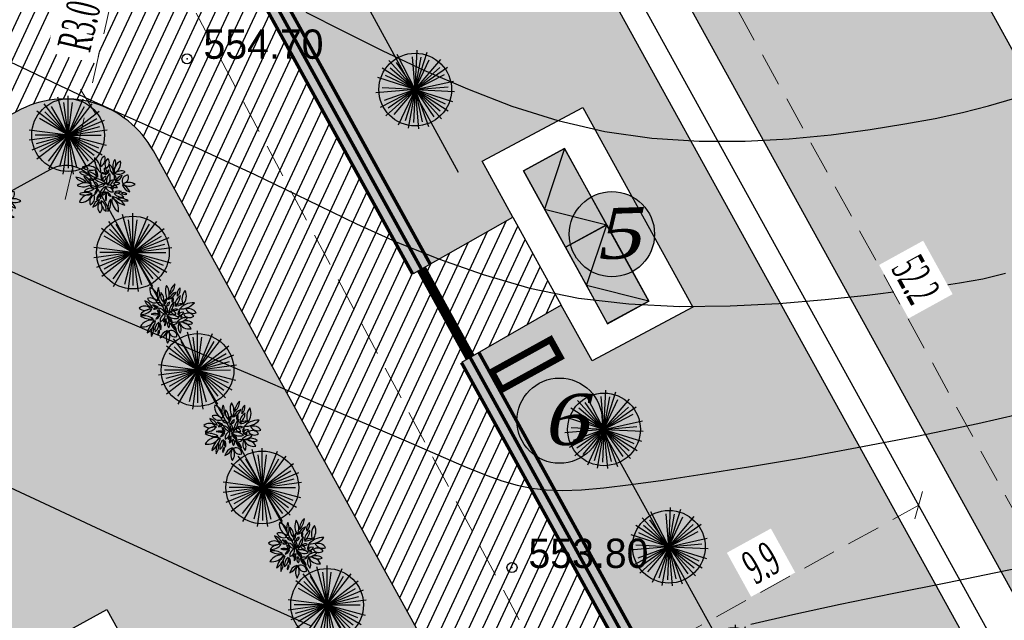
# Model space of a CAD drawing. Extents: x 883 to 364438, y -13 to 4201180.
# Tile 508 of 607: x 364211 to 364241, y 4200858 to 4200876. Entities that reach past the tile are written whole.
import ezdxf

# ---------------------------------------------------------------- set-up
doc = ezdxf.new("R2010")
doc.units = 0
doc.header["$LTSCALE"] = 0.5
doc.header["$MEASUREMENT"] = 0
doc.header["$PDMODE"] = 32
doc.header["$PDSIZE"] = 0.3
doc.linetypes.add('CONTI', pattern=[0])
doc.linetypes.add('G_BUILDING_LINE', pattern=[3, 2, -1])
for name, color, linetype in [('(004) Точки рельефа', 7, 'Continuous'), ('00', 7, 'Continuous'), ('GORIZDEFAULT', 32, 'CONTI'), ('PI_TTDEFAULT', 5, 'CONTI'), ('Сосна горная', 7, 'Continuous')]:
    doc.layers.add(name, color=color, linetype=linetype)
doc.layers.add('(032) Горизонтали утолщенные', color=32, linetype='Continuous', lineweight=30)
doc.layers.add('.', color=7, linetype='Continuous', lineweight=15)
doc.styles.add('ATTR', font='romans.shx', dxfattribs={"width": 0.8, "height": 0.470416})
doc.styles.add('D-431', font='d431.ttf')
doc.styles.add('ESKD1', font='times.ttf', dxfattribs={"width": 0.6, "oblique": 15})
doc.styles.add('TimesNewRomanCyr', font='times.ttf', dxfattribs={"width": 0.5, "height": 1})
doc.linetypes.add('ограждение2', pattern='A,0.25,-0.1,[132,ltypeshp.shx,S=0.1,R=0,X=-0.1,Y=0],-0.1,1', length=1.45)
doc.dimstyles.new('GENPLAN1', dxfattribs={"dimscale": 0.5, "dimtxt": 1, "dimasz": 1.2, "dimexe": 1.3, "dimexo": 1.5, "dimgap": 0.5, "dimtad": 1, "dimdec": 1, "dimzin": 0, "dimdsep": 46, "dimtxsty": 'TimesNewRomanCyr', "dimblk1": 'OBLIQUE', "dimblk2": 'OBLIQUE', "dimsah": 1, "dimcen": 1, "dimadec": 0, "dimazin": 0, "dimtfac": 0.75, "dimtdec": 1, "dimtix": 1, "dimtmove": 0, "dimatfit": 3, "dimfxl": 1, "dimtvp": 1.2, "dimtfill": 1, "dimlwd": 0, "dimlwe": 0, "dimarcsym": 0})

# ---------------------------------------------------------------- blocks, each defined once
blk = doc.blocks.new('gergrgrre')
at = {"layer": '(032) Горизонтали утолщенные', "color": 32}
blk.add_polyline3d([(360514.84, 4200868.39, 554), (360516.97, 4200867.45, 554), (360519.05, 4200866.56, 554), (360521.03, 4200865.71, 554), (360522.87, 4200864.93, 554), (360524.52, 4200864.22, 554), (360525.96, 4200863.61, 554), (360527.14, 4200863.1, 554), (360528.1, 4200862.68, 554), (360528.87, 4200862.35, 554), (360529.49, 4200862.1, 554), (360530.01, 4200861.91, 554), (360530.46, 4200861.78, 554), (360530.89, 4200861.69, 554), (360531.33, 4200861.64, 554), (360531.82, 4200861.62, 554), (360532.38, 4200861.64, 554), (360533.05, 4200861.7, 554), (360533.85, 4200861.8, 554), (360534.82, 4200861.93, 554), (360535.98, 4200862.11, 554), (360537.36, 4200862.33, 554), (360538.91, 4200862.59, 554), (360540.6, 4200862.9, 554), (360542.38, 4200863.24, 554), (360544.2, 4200863.62, 554), (360546.02, 4200864.04, 554)], dxfattribs=at)
at = {"layer": 'GORIZDEFAULT', "color": 32}
for points in [[(360524.16, 4200875.89, 555), (360525.27, 4200875.33, 555), (360526.44, 4200874.75, 555), (360527.68, 4200874.16, 555), (360528.98, 4200873.6, 555), (360530.31, 4200873.09, 555), (360531.68, 4200872.66, 555), (360533.08, 4200872.33, 555), (360534.48, 4200872.13, 555), (360535.89, 4200872.04, 555), (360537.26, 4200872.04, 555), (360538.58, 4200872.11, 555), (360539.83, 4200872.23, 555), (360540.99, 4200872.39, 555), (360542.02, 4200872.56, 555), (360542.93, 4200872.72, 555), (360543.74, 4200872.9, 555), (360544.52, 4200873.1, 555), (360545.3, 4200873.33, 555)], [(360514.83, 4200874.65, 554.5), (360515.87, 4200874.16, 554.5), (360516.83, 4200873.7, 554.5), (360517.73, 4200873.28, 554.5), (360518.57, 4200872.9, 554.5), (360519.37, 4200872.54, 554.5), (360520.16, 4200872.18, 554.5), (360520.94, 4200871.83, 554.5), (360521.76, 4200871.46, 554.5), (360522.62, 4200871.06, 554.5), (360523.55, 4200870.61, 554.5), (360524.57, 4200870.11, 554.5), (360525.67, 4200869.58, 554.5), (360526.86, 4200869.04, 554.5), (360528.12, 4200868.53, 554.5), (360529.45, 4200868.06, 554.5), (360530.84, 4200867.66, 554.5), (360532.29, 4200867.36, 554.5), (360533.79, 4200867.19, 554.5), (360535.31, 4200867.11, 554.5), (360536.82, 4200867.13, 554.5), (360538.27, 4200867.2, 554.5), (360539.65, 4200867.32, 554.5), (360540.9, 4200867.45, 554.5), (360542, 4200867.59, 554.5), (360542.88, 4200867.7, 554.5), (360543.65, 4200867.82, 554.5), (360544.35, 4200867.94, 554.5), (360545.03, 4200868.1, 554.5)], [(360514.76, 4200861.98, 553.5), (360516.37, 4200861.23, 553.5), (360518.05, 4200860.45, 553.5), (360519.74, 4200859.67, 553.5), (360521.38, 4200858.91, 553.5), (360522.92, 4200858.21, 553.5), (360524.29, 4200857.59, 553.5)], [(360537.43, 4200857.63, 553.5), (360538.68, 4200857.92, 553.5), (360540.1, 4200858.23, 553.5), (360541.65, 4200858.55, 553.5), (360543.3, 4200858.88, 553.5), (360544.98, 4200859.22, 553.5), (360546.66, 4200859.56, 553.5)]]:
    blk.add_polyline3d(points, dxfattribs=at)
at = {"layer": 'PI_TTDEFAULT', "color": 5}
for p in [(360520.62, 4200874.5, 554.7), (360530.31, 4200859.32, 553.8)]:
    blk.add_point(p, dxfattribs=at)
at = {"layer": '(004) Точки рельефа', "style": 'D-431'}
for s, p in [('554.70', (360521.11, 4200874.5)), ('553.80', (360530.8, 4200859.31))]:
    blk.add_text(s, height=0.875, dxfattribs=at).set_placement(p)
blk = doc.blocks.new('йцу')
at = {"layer": '.', "linetype": 'Continuous', "lineweight": 30, "ltscale": 3}
h = blk.add_hatch(color=256, dxfattribs=at)
h.dxf.hatch_style = 1
h.paths.add_polyline_path([(186.333, -190.069), (187.733, -190.069), (187.733, -187.469), (186.333, -187.469)])
h = blk.add_hatch(color=1, dxfattribs=at)
h.dxf.hatch_style = 1
h.paths.add_polyline_path([(187.733, -187.469), (186.333, -188.769), (187.733, -190.069)])
at = {"color": 1, "linetype": 'Continuous', "lineweight": 30, "ltscale": 3}
blk.add_lwpolyline([(187.733, -187.469), (186.333, -188.769), (187.733, -190.069)], close=True, dxfattribs=at)
at = {"linetype": 'Continuous', "lineweight": 30, "ltscale": 3}
blk.add_lwpolyline([(186.333, -190.069), (187.733, -190.069), (187.733, -187.469), (186.333, -187.469)], close=True, dxfattribs=at)
at = {"color": 1, "linetype": 'Continuous', "lineweight": 30, "ltscale": 3}
blk.add_lwpolyline([(187.733, -187.469), (186.333, -188.769), (187.733, -190.069)], dxfattribs=at)
blk = doc.blocks.new('_Oblique')
at = {"color": 0, "linetype": 'ByBlock', "lineweight": -2}
blk.add_line((-0.5, -0.5), (0.5, 0.5), dxfattribs=at)
blk = doc.blocks.new('*D490')
at = {"color": 0, "linetype": 'G_BUILDING_LINE', "lineweight": 0, "transparency": 16777216}
for p, q in [((364222.222, 4200889.883), (364220.505, 4200892.998)), ((364166.19, 4200862.319), (364220.819, 4200892.429)), ((364167.593, 4200859.774), (364165.877, 4200862.889))]:
    blk.add_line(p, q, dxfattribs=at)
at = {"layer": 'Defpoints', "color": 0, "linetype": 'Continuous', "lineweight": 30, "transparency": 16777216}
for p in [(364220.819, 4200892.429), (364222.584, 4200889.226), (364167.955, 4200859.117)]:
    blk.add_point(p, dxfattribs=at)
at = {"color": 0, "linetype": 'Continuous', "lineweight": 0, "transparency": 16777216, "xscale": 0.6, "yscale": 0.6, "zscale": 0.6}
for p, rotation in [((364220.819, 4200892.429), 28.86185419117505), ((364166.19, 4200862.319), 208.8618541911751)]:
    blk.add_blockref('_Oblique', p, dxfattribs=dict(at, rotation=rotation))
at = {"color": 0, "linetype": 'Continuous', "lineweight": 30, "transparency": 16777216, "insert": (364193.138, 4200878.04), "char_height": 1, "attachment_point": 5, "rotation": 28.8619, "style": 'TimesNewRomanCyr', "bg_fill": 3, "box_fill_scale": 1.25, "bg_fill_color": 256, "bg_fill_true_color": 13158600, "bg_fill_transparency": 0}
blk.add_mtext('62.4', dxfattribs=at)
blk = doc.blocks.new('*D481')
at = {"color": 0, "linetype": 'G_BUILDING_LINE', "lineweight": 0, "transparency": 16777216}
for p, q in [((364223.241, 4200889.588), (364225.26, 4200890.701)), ((364224.69, 4200890.387), (364249.864, 4200844.697)), ((364248.414, 4200843.898), (364250.433, 4200845.01))]:
    blk.add_line(p, q, dxfattribs=at)
at = {"layer": 'Defpoints', "color": 0, "linetype": 'Continuous', "lineweight": 30, "transparency": 16777216}
for p in [(364222.584, 4200889.226), (364249.864, 4200844.697), (364247.757, 4200843.536)]:
    blk.add_point(p, dxfattribs=at)
at = {"color": 0, "linetype": 'Continuous', "lineweight": 0, "transparency": 16777216, "xscale": 0.6, "yscale": 0.6, "zscale": 0.6}
for p, rotation in [((364224.69, 4200890.387), 118.8525340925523), ((364249.864, 4200844.697), 298.8525340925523)]:
    blk.add_blockref('_Oblique', p, dxfattribs=dict(at, rotation=rotation))
at = {"color": 0, "linetype": 'Continuous', "lineweight": 30, "transparency": 16777216, "insert": (364237.943, 4200867.909), "char_height": 1, "attachment_point": 5, "rotation": 298.8525, "style": 'TimesNewRomanCyr', "bg_fill": 3, "box_fill_scale": 1.25, "bg_fill_color": 256, "bg_fill_true_color": 13158600, "bg_fill_transparency": 0}
blk.add_mtext('52.2', dxfattribs=at)
blk = doc.blocks.new('*D495')
at = {"color": 0, "linetype": 'G_BUILDING_LINE', "lineweight": 0, "transparency": 16777216}
for p, q in [((364239.416, 4200858.675), (364237.722, 4200861.749)), ((364229.379, 4200856.408), (364238.036, 4200861.179)), ((364231.121, 4200853.247), (364229.065, 4200856.977))]:
    blk.add_line(p, q, dxfattribs=at)
at = {"layer": 'Defpoints', "color": 0, "linetype": 'Continuous', "lineweight": 30, "transparency": 16777216}
for p in [(364238.036, 4200861.179), (364239.778, 4200858.018), (364231.483, 4200852.59)]:
    blk.add_point(p, dxfattribs=at)
at = {"color": 0, "linetype": 'Continuous', "lineweight": 0, "transparency": 16777216, "xscale": 0.6, "yscale": 0.6, "zscale": 0.6}
for p, rotation in [((364238.036, 4200861.179), 28.86185419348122), ((364229.379, 4200856.408), 208.8618541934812)]:
    blk.add_blockref('_Oblique', p, dxfattribs=dict(at, rotation=rotation))
at = {"color": 0, "linetype": 'Continuous', "lineweight": 30, "transparency": 16777216, "insert": (364233.34, 4200859.459), "char_height": 1, "attachment_point": 5, "rotation": 28.8619, "style": 'TimesNewRomanCyr', "bg_fill": 3, "box_fill_scale": 1.25, "bg_fill_color": 256, "bg_fill_true_color": 13158600, "bg_fill_transparency": 0}
blk.add_mtext('9.9', dxfattribs=at)
blk = doc.blocks.new('*D634')
at = {"color": 0, "linetype": 'G_BUILDING_LINE', "lineweight": 0, "transparency": 16777216}
for p, q in [((364213.413, 4200881.02), (364214.247, 4200881.463)), ((364213.673, 4200881.158), (364248.306, 4200816.109)), ((364248.047, 4200815.971), (364248.88, 4200816.414))]:
    blk.add_line(p, q, dxfattribs=at)
at = {"layer": 'Defpoints', "color": 0, "linetype": 'Continuous', "lineweight": 30, "transparency": 16777216}
for p in [(364212.751, 4200880.667), (364248.306, 4200816.109), (364247.385, 4200815.618)]:
    blk.add_point(p, dxfattribs=at)
at = {"color": 0, "linetype": 'Continuous', "lineweight": 0, "transparency": 16777216, "xscale": 0.6, "yscale": 0.6, "zscale": 0.6}
for p, rotation in [((364213.673, 4200881.158), 118.0317046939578), ((364248.306, 4200816.109), 298.0317046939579)]:
    blk.add_blockref('_Oblique', p, dxfattribs=dict(at, rotation=rotation))
at = {"color": 0, "linetype": 'Continuous', "lineweight": 30, "transparency": 16777216, "insert": (364231.661, 4200848.991), "char_height": 1, "attachment_point": 5, "rotation": 298.0317, "style": 'TimesNewRomanCyr', "bg_fill": 3, "box_fill_scale": 1.25, "bg_fill_color": 256, "bg_fill_true_color": 13158600, "bg_fill_transparency": 0}
blk.add_mtext('73.7', dxfattribs=at)
blk = doc.blocks.new('*D637')
at = {"color": 0, "linetype": 'G_BUILDING_LINE', "lineweight": 0, "transparency": 16777216}
for p, q in [((364215.951, 4200880.78), (364215.999, 4200880.692)), ((364172.79, 4200856.146), (364216.313, 4200880.123)), ((364172.428, 4200856.803), (364172.477, 4200856.715))]:
    blk.add_line(p, q, dxfattribs=at)
at = {"layer": 'Defpoints', "color": 0, "linetype": 'Continuous', "lineweight": 30, "transparency": 16777216}
for p in [(364216.313, 4200880.123), (364216.313, 4200880.123), (364172.79, 4200856.146)]:
    blk.add_point(p, dxfattribs=at)
at = {"color": 0, "linetype": 'Continuous', "lineweight": 0, "transparency": 16777216, "xscale": 0.6, "yscale": 0.6, "zscale": 0.6}
for p, rotation in [((364216.313, 4200880.123), 28.85090075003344), ((364172.79, 4200856.146), 208.8509007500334)]:
    blk.add_blockref('_Oblique', p, dxfattribs=dict(at, rotation=rotation))
at = {"color": 0, "linetype": 'Continuous', "lineweight": 30, "transparency": 16777216, "insert": (364194.185, 4200868.8), "char_height": 1, "attachment_point": 5, "rotation": 28.8509, "style": 'TimesNewRomanCyr', "bg_fill": 3, "box_fill_scale": 1.25, "bg_fill_color": 256, "bg_fill_true_color": 13158600, "bg_fill_transparency": 0}
blk.add_mtext('49.7', dxfattribs=at)
blk = doc.blocks.new('*D643')
at = {"color": 0, "linetype": 'G_BUILDING_LINE', "lineweight": 0, "transparency": 16777216}
for p in [(364213.961, 4200876.222), (364212.59, 4200870.302)]:
    blk.add_line(p, (364213.267, 4200873.225), dxfattribs=at)
at = {"layer": 'Defpoints', "color": 0, "linetype": 'Continuous', "lineweight": 30, "transparency": 16777216}
for p in [(364213.267, 4200873.225), (364212.59, 4200870.302)]:
    blk.add_point(p, dxfattribs=at)
at = {"color": 0, "linetype": 'Continuous', "lineweight": 0, "transparency": 16777216, "xscale": 0.6, "yscale": 0.6, "zscale": 0.6, "rotation": 256.9650150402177}
blk.add_blockref('_Oblique', (364213.267, 4200873.225), dxfattribs=at)
at = {"color": 0, "linetype": 'Continuous', "lineweight": 30, "transparency": 16777216, "insert": (364213.008, 4200875.479), "char_height": 1, "attachment_point": 5, "rotation": 76.965, "style": 'TimesNewRomanCyr', "bg_fill": 3, "box_fill_scale": 1.25, "bg_fill_color": 256, "bg_fill_true_color": 13158600, "bg_fill_transparency": 0}
blk.add_mtext('R3.0', dxfattribs=at)
blk = doc.blocks.new('Сосна горная 10')
at = {"layer": 'Сосна горная'}
h = blk.add_hatch(color=256, dxfattribs=at)
h.dxf.hatch_style = 1
h.set_gradient(color1=(74, 99, 64), color2=(177, 201, 179), tint=1, name='INVSPHERICAL')
edge = h.paths.add_edge_path()
edge.add_arc((0, 0), 5, 0, 360)
at = {"layer": 'Сосна горная', "color": 48}
for q in [(-3.3, 4.29), (-1.4, 5.23), (-0.59, 4.5), (0, 5.41), (2.07, 5), (0.59, 4.5), (3.3, 4.29), (-4.29, 3.3), (-3.21, 3.21), (-2.27, 3.93), (2.27, 3.93), (4.29, 3.3), (-3.93, 2.27), (3.93, 2.27), (5, 2.07), (-5.37, 0.71), (-5.37, -0.71), (-5, -2.07), (-4.54, 0), (-4.38, -1.17), (-4.29, -3.3), (-3.93, -2.27), (-2.76, -3.6), (-2.71, -4.69), (-1.17, -4.38), (-0.71, -5.37), (4.38, 1.17), (5.37, 0.71), (4.54, 0), (5.23, -1.4), (4.19, -1.74), (4.69, -2.71), (3.6, -2.76), (3.83, -3.83), (2.76, -3.6), (2.71, -4.69), (0.71, -5.37), (1.17, -4.38), (0, -4.54)]:
    blk.add_line((0, 0), q, dxfattribs=at)
blk.add_circle((0, 0), 5, dxfattribs=at)
at = {"layer": 'Сосна горная', "color": 48, "style": 'ATTR', "width": 0.8, "flags": 9}
blk.add_attdef('ESTCODE', (0, 0), '', height=0.0000217, dxfattribs=at)
blk = doc.blocks.new('*U649')
at = {"xscale": 0.2168317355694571, "yscale": 0.2168317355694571, "zscale": 0.2168317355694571, "rotation": 241.1902673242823}
blk.add_blockref('Сосна горная 10', (1.936, 0), dxfattribs=at)
blk = doc.blocks.new('*U650')
at = {"color": 0, "linetype": 'ByBlock', "lineweight": -2, "transparency": 16777216, "rotation": 118.8539820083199}
for p in [(364213.608, 4200870.527), (364215.538, 4200867.023), (364217.469, 4200863.52), (364219.399, 4200860.017), (364221.329, 4200856.513)]:
    blk.add_blockref('*U649', p, dxfattribs=at)
blk = doc.blocks.new('*U651')
at = {"xscale": 0.2168317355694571, "yscale": 0.2168317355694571, "zscale": 0.2168317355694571, "rotation": 6.042586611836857}
blk.add_blockref('Сосна горная 10', (0.034, 0.055), dxfattribs=at)
blk = doc.blocks.new('*U653')
at = {"color": 0, "linetype": 'ByBlock', "lineweight": -2, "transparency": 16777216, "rotation": 298.5966265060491}
for p in [(364219.129, 4200880.61), (364221.044, 4200877.098), (364222.958, 4200873.586)]:
    blk.add_blockref('*U651', p, dxfattribs=at)
blk = doc.blocks.new('*U654')
at = {"xscale": 0.2168317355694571, "yscale": 0.2168317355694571, "zscale": 0.2168317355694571, "rotation": 6.042586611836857}
blk.add_blockref('Сосна горная 10', (0.034, 0.055), dxfattribs=at)
blk = doc.blocks.new('*U656')
at = {"color": 0, "linetype": 'ByBlock', "lineweight": -2, "transparency": 16777216, "rotation": 298.9113613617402}
for p in [(364228.588, 4200863.447), (364230.522, 4200859.946), (364232.456, 4200856.444), (364234.39, 4200852.943), (364236.324, 4200849.441), (364238.258, 4200845.94), (364240.191, 4200842.438)]:
    blk.add_blockref('*U654', p, dxfattribs=at)
blk = doc.blocks.new('озеления')
at = {"color": 1, "linetype": 'ByBlock'}
for centre, radius, start, end in [((145.276, 375.41), 1.523, 176.00956, 234.57675), ((142.761, 374.364), 1.523, 356.00956, 49.18601), ((144.985, 375.04), 0.73, 120.40857, 200.43118), ((143.931, 375.415), 0.73, 300.40857, 20.43118), ((145.239, 374.969), 0.597, 124.60082, 217.46579), ((144.426, 375.097), 0.597, 304.60082, 37.46579), ((146.103, 374.844), 0.801, 138.89686, 205.40693), ((144.776, 375.027), 0.801, 318.89686, 25.40693), ((146.369, 374.376), 0.943, 114.43033, 189.80695), ((145.049, 375.075), 0.943, 294.43033, 9.80695), ((142.63, 373.528), 0.778, 42.14373, 101.66666), ((143.049, 374.813), 0.778, 222.14373, 281.66666), ((143.189, 373.687), 1.143, 49.85059, 114.67195), ((143.449, 375.599), 1.143, 229.85059, 294.67195), ((144.015, 374.871), 1.016, 212.81844, 268.33426), ((143.132, 373.305), 1.016, 32.81844, 88.33426), ((144.721, 374.377), 0.877, 172.87776, 216.45617), ((143.161, 373.945), 0.877, 354.4977, 38.07611), ((144.736, 374.618), 0.508, 227.10765, 273.27006), ((144.42, 373.738), 0.508, 47.10765, 93.27006), ((144.939, 374.505), 0.372, 161.8817, 249.73011), ((144.456, 374.271), 0.372, 341.8817, 69.73011), ((145.756, 373.519), 0.971, 136.63556, 199.4278), ((144.134, 373.863), 0.971, 316.63556, 19.4278), ((145.163, 374.253), 0.308, 131.08234, 198.42695), ((144.667, 374.388), 0.308, 311.08234, 18.42695), ((146.078, 374.863), 1.062, 175.28394, 229.92847), ((144.336, 374.138), 1.062, 355.28394, 49.92847), ((145.813, 374.92), 0.796, 245.48932, 312.77516), ((146.032, 373.607), 0.796, 66.14593, 133.43177), ((142.113, 372.648), 1.208, 39.74877, 87.87017), ((143.087, 374.628), 1.208, 219.74877, 267.87017), ((142.991, 372.133), 1.243, 66.25516, 125.03347), ((142.453, 372.953), 1.082, 21.30152, 68.66), ((143.855, 374.354), 1.082, 201.30152, 248.66), ((143.47, 373.363), 0.364, 47.38731, 115.74759), ((143.558, 373.959), 0.364, 227.38731, 295.74759), ((144.876, 375.054), 1.743, 226.93945, 265.85826), ((143.56, 372.043), 1.743, 46.93945, 85.85826), ((143.721, 373.091), 0.33, 10.523, 90.86046), ((144.041, 373.481), 0.33, 190.523, 270.86046), ((144.76, 373.939), 0.463, 158.21186, 216.96735), ((143.961, 373.832), 0.463, 338.21186, 36.96735), ((144.789, 373.628), 0.325, 102.16354, 198.37984), ((144.412, 373.843), 0.325, 282.16354, 18.37984), ((144.813, 373.75), 0.58, 276.3902, 348.07215), ((145.454, 373.056), 0.58, 97.38832, 169.07027), ((145.66, 373.018), 0.409, 53.27719, 136.25647), ((145.609, 373.628), 0.409, 233.27719, 316.25647), ((146.006, 373.872), 0.59, 159.26102, 223.97228), ((145.019, 373.683), 0.59, 337.71225, 42.42351), ((145.464, 374.215), 0.683, 279.33237, 342.16991), ((146.225, 373.332), 0.683, 99.33237, 162.16991), ((146.598, 373.546), 0.49, 86.99646, 202.20578), ((146.646, 372.462), 0.96, 54.19362, 122.62197), ((146.72, 374.068), 0.96, 232.09547, 300.52382), ((146.17, 373.85), 0.49, 266.99646, 22.20578), ((142.79, 374.283), 1.243, 245.66929, 304.4476), ((143.019, 371.095), 1.457, 67.9577, 112.0423), ((143.501, 372.06), 0.863, 75.5726, 136.33853), ((143.092, 373.492), 0.863, 255.5726, 316.33853), ((143.483, 372.452), 0.691, 43.3367, 98.0592), ((143.889, 373.61), 0.691, 223.3367, 278.0592), ((143.391, 372.878), 0.64, 305.35468, 0.2444), ((144.401, 372.359), 0.64, 125.35468, 180.2444), ((144.51, 372.564), 0.702, 80.1717, 138.31359), ((144.106, 373.723), 0.702, 260.1717, 318.31359), ((144.066, 373.062), 0.626, 280.59637, 4.05239), ((144.854, 372.427), 0.626, 98.32556, 181.78157), ((144.836, 372.103), 0.518, 100.74042, 152.60199), ((144.301, 372.854), 0.518, 278.30282, 330.16438), ((145.93, 372.15), 1.247, 159.04336, 194.09397), ((144.784, 372.409), 0.629, 18.72648, 98.58194), ((145.286, 373.233), 0.629, 198.72648, 278.58194), ((143.539, 372.245), 1.247, 341.32788, 16.37849), ((144.566, 372.012), 0.639, 19.09754, 66.09222), ((145.429, 372.805), 0.639, 199.09754, 246.09222), ((145.08, 372.856), 0.301, 4.751, 78.47786), ((145.44, 373.176), 0.301, 184.751, 258.47786), ((145.402, 372.746), 0.401, 36.62615, 104.04181), ((145.627, 373.375), 0.401, 216.62615, 284.04181), ((145.597, 371.668), 0.826, 37.94947, 102.05959), ((146.076, 372.984), 0.826, 217.94947, 282.05959), ((145.855, 372.066), 0.623, 71.39699, 126.56013), ((145.683, 373.156), 0.623, 251.39699, 306.56013), ((146.192, 372.133), 0.421, 42.17982, 106.95612), ((146.381, 372.819), 0.421, 222.17982, 286.95612), ((147.011, 373.506), 0.93, 198.50932, 254.24661), ((145.876, 372.316), 0.93, 18.50932, 74.24661), ((143.019, 373.797), 1.457, 247.9577, 292.0423), ((143.425, 371.405), 1.006, 81.94051, 161.39642), ((142.613, 372.722), 1.006, 261.94051, 341.39642), ((144.018, 371.759), 0.663, 118.58777, 201.47073), ((143.106, 372.11), 0.663, 296.50487, 19.38784), ((144.548, 371.044), 0.973, 111.24988, 164.37382), ((143.259, 372.213), 0.973, 291.24988, 344.37382), ((144.69, 371.881), 0.753, 133.98943, 174.65987), ((143.434, 372.507), 0.753, 312.38089, 353.05133), ((144.737, 371.284), 0.696, 137.28165, 222.71835), ((143.935, 372.113), 0.376, 346.67124, 51.57876), ((144.555, 372.304), 0.376, 162.60507, 227.51259), ((143.714, 371.284), 0.696, 317.28165, 42.71835), ((145.428, 371.827), 1.115, 176.71459, 233.4855), ((143.652, 370.995), 1.115, 356.71459, 53.4855), ((146.362, 371.179), 1.483, 146.55062, 189.60629), ((143.663, 371.749), 1.483, 326.55062, 9.60629), ((146.381, 371.906), 1.147, 169.97973, 239.55579), ((144.67, 371.121), 1.147, 349.74369, 59.31975), ((146.742, 373.21), 1.77, 214.85184, 256.83294), ((144.867, 370.503), 1.77, 33.73455, 75.71565), ((145.89, 370.668), 1.408, 57.8807, 99.81892), ((146.398, 373.249), 1.408, 237.8807, 279.81892)]:
    blk.add_arc(centre, radius, start, end, dxfattribs=at)

msp = doc.modelspace()

# ---------------------------------------------------------------- hatches: boundary and pattern name
at = {"layer": '.', "linetype": 'Continuous', "lineweight": 30, "true_color": 0xafd9aa}
h = msp.add_hatch(color=9, dxfattribs=at)
h.dxf.hatch_style = 1
edge = h.paths.add_edge_path()
edge.add_line((364001.309, 4200879.245), (363996.965, 4200887.127))
edge.add_line((363996.965, 4200887.127), (364078.955, 4200932.309))
edge.add_arc((364081.368, 4200927.93), 5, 28.8577, 118.8577, ccw=False)
edge.add_line((364085.747, 4200930.343), (364234.037, 4200661.248))
edge.add_arc((364229.658, 4200658.834), 5, -61.1423, 28.8577, ccw=False)
edge.add_line((364232.071, 4200654.455), (364150.081, 4200609.273))
edge.add_line((364150.081, 4200609.273), (364145.738, 4200617.156))
edge.add_line((364145.738, 4200617.156), (364224.224, 4200660.407))
edge.add_line((364224.224, 4200660.407), (364079.795, 4200922.496))
edge.add_line((364079.795, 4200922.496), (364001.309, 4200879.245))
edge = h.paths.add_edge_path()
edge.add_line((364419.985, 4200768.285), (364424.329, 4200760.402))
edge.add_line((364424.329, 4200760.402), (364341.549, 4200714.785))
edge.add_arc((364339.135, 4200719.164), 5, 208.8577, 298.8577, ccw=False)
edge.add_line((364334.756, 4200716.751), (364186.466, 4200985.847))
edge.add_arc((364190.845, 4200988.26), 5, 118.8577, 208.8577, ccw=False)
edge.add_line((364188.432, 4200992.639), (364271.213, 4201038.257))
edge.add_line((364271.213, 4201038.257), (364275.556, 4201030.374))
edge.add_line((364275.556, 4201030.374), (364196.279, 4200986.687))
edge.add_line((364196.279, 4200986.687), (364340.708, 4200724.598))
edge.add_line((364340.708, 4200724.598), (364419.985, 4200768.285))
h.paths.add_polyline_path([(363970.661, 4200934.86), (363967.765, 4200940.115), (364242.013, 4201091.244), (364244.909, 4201085.989)])
h.paths.add_polyline_path([(363994.069, 4200892.382), (363976.453, 4200924.35), (364250.701, 4201075.479), (364268.317, 4201043.512)])
edge = h.paths.add_edge_path()
edge.add_line((364331.272, 4200691.995), (364367.434, 4200626.372))
edge.add_line((364367.434, 4200626.372), (364375.316, 4200630.716))
edge.add_line((364375.316, 4200630.716), (364337.224, 4200699.842))
edge.add_arc((364332.845, 4200697.429), 5, 28.8577, 118.8577)
edge.add_line((364330.431, 4200701.808), (364152.977, 4200604.018))
edge.add_line((364152.977, 4200604.018), (364157.321, 4200596.136))
edge.add_line((364157.321, 4200596.136), (364331.272, 4200691.995))
edge = h.paths.add_edge_path()
edge.add_line((364431.569, 4200747.265), (364427.225, 4200755.148))
edge.add_line((364427.225, 4200755.148), (364344.444, 4200709.53))
edge.add_arc((364346.858, 4200705.151), 5, 118.8577, 208.8577)
edge.add_line((364342.479, 4200702.738), (364380.571, 4200633.612))
edge.add_line((364380.571, 4200633.612), (364388.454, 4200637.956))
edge.add_line((364388.454, 4200637.956), (364352.291, 4200703.578))
edge.add_line((364352.291, 4200703.578), (364431.569, 4200747.265))
edge = h.paths.add_edge_path(flags=17)
edge.add_arc((364176.832, 4200980.538), 5, 28.8577, 118.8577)
edge.add_line((364174.419, 4200984.917), (364092.968, 4200940.032))
edge.add_arc((364095.381, 4200935.652), 5, 118.8577, 208.8577)
edge.add_line((364091.002, 4200933.239), (364107.493, 4200903.314))
edge.add_line((364107.493, 4200903.314), (364107.493, 4200903.314))
edge.add_arc((364116.639, 4200910.873), 11.866, 219.5732, 295.217)
edge.add_line((364121.694, 4200900.138), (364131.719, 4200905.663))
edge.add_line((364131.719, 4200905.663), (364129.909, 4200908.947))
edge.add_line((364129.909, 4200908.947), (364139.017, 4200913.966))
edge.add_line((364139.017, 4200913.966), (364127.144, 4200935.512))
edge.add_line((364127.144, 4200935.512), (364140.705, 4200942.985))
edge.add_line((364140.705, 4200942.985), (364135.344, 4200952.772))
edge.add_line((364135.344, 4200952.772), (364156.652, 4200964.445))
edge.add_line((364156.652, 4200964.445), (364161.984, 4200954.711))
edge.add_line((364161.984, 4200954.711), (364168.483, 4200958.292))
edge.add_line((364168.483, 4200958.292), (364180.356, 4200936.747))
edge.add_line((364180.356, 4200936.747), (364189.465, 4200941.766))
edge.add_line((364189.465, 4200941.766), (364191.274, 4200938.482))
edge.add_line((364191.274, 4200938.482), (364192.802, 4200939.324))
edge.add_arc((364186.426, 4200949.331), 11.866, 302.4985, 378.1423)
edge.add_line((364197.702, 4200953.026), (364181.211, 4200982.951))
edge = h.paths.add_edge_path()
edge.add_line((364166.325, 4200859.589), (364222.005, 4200890.277))
edge.add_line((364222.005, 4200890.277), (364223.056, 4200890.857))
edge.add_line((364223.056, 4200890.857), (364248.808, 4200844.115))
edge.add_line((364248.808, 4200844.115), (364250.804, 4200845.215))
edge.add_line((364250.804, 4200845.215), (364242.014, 4200861.166))
edge.add_line((364242.014, 4200861.166), (364246.853, 4200863.833))
edge.add_line((364246.853, 4200863.833), (364209.301, 4200931.978))
edge.add_arc((364202.057, 4200926.931), 8.828, 34.87, 121.2214)
edge.add_line((364197.481, 4200934.481), (364194.412, 4200932.789))
edge.add_line((364194.412, 4200932.789), (364196.222, 4200929.505))
edge.add_line((364196.222, 4200929.505), (364187.113, 4200924.485))
edge.add_line((364187.113, 4200924.485), (364196.09, 4200908.195))
edge.add_line((364196.09, 4200908.195), (364154.751, 4200885.415))
edge.add_line((364154.751, 4200885.415), (364145.774, 4200901.705))
edge.add_line((364145.774, 4200901.705), (364136.666, 4200896.686))
edge.add_line((364136.666, 4200896.686), (364134.856, 4200899.97))
edge.add_line((364134.856, 4200899.97), (364123.288, 4200893.595))
edge.add_arc((364127.227, 4200885.694), 8.828, 116.4941, 202.8455)
edge.add_line((364119.091, 4200882.267), (364239.292, 4200664.143))
edge.add_arc((364243.671, 4200666.557), 5, 208.8577, 298.8577)
edge.add_line((364246.084, 4200662.177), (364327.536, 4200707.063))
edge.add_arc((364325.122, 4200711.442), 5, 298.8577, 388.8577)
edge.add_line((364329.501, 4200713.855), (364259.996, 4200839.984))
edge.add_arc((364257.368, 4200838.536), 3, 28.8577, 118.8577)
edge.add_line((364255.92, 4200841.163), (364251.716, 4200838.847))
edge.add_line((364251.716, 4200838.847), (364262.567, 4200819.156))
edge.add_line((364262.567, 4200819.156), (364261.508, 4200818.592))
edge.add_line((364261.508, 4200818.592), (364306.295, 4200737.318))
edge.add_line((364306.295, 4200737.318), (364319.688, 4200713.014))
edge.add_line((364319.688, 4200713.014), (364245.244, 4200671.99))
edge.add_line((364245.244, 4200671.99), (364187.449, 4200776.868))
edge.add_line((364187.449, 4200776.868), (364206.217, 4200787.21))
edge.add_line((364206.217, 4200787.21), (364166.325, 4200859.589))
at = {"layer": '.', "ltscale": 0.149071}
h = msp.add_hatch(color=256, dxfattribs=at)
h.dxf.hatch_style = 1
h.set_gradient(color1=(51, 204, 0), color2=(51, 204, 0), tint=1)
edge = h.paths.add_edge_path(flags=17)
edge.add_line((364181.334, 4200853.075), (364207.952, 4200804.779))
edge.add_arc((364210.58, 4200806.227), 3, 208.8619, 298.0817)
edge.add_line((364211.992, 4200803.58), (364213.022, 4200804.13))
edge.add_line((364213.022, 4200804.13), (364240.832, 4200818.953))
edge.add_arc((364239.421, 4200821.6), 3, 298.0581, 388.8487)
edge.add_line((364242.048, 4200823.048), (364232.152, 4200841.012))
edge.add_line((364232.152, 4200841.012), (364225.428, 4200837.295))
edge.add_line((364225.428, 4200837.295), (364231.706, 4200825.907))
edge.add_line((364231.706, 4200825.907), (364212.109, 4200815.132))
edge.add_line((364212.109, 4200815.132), (364194.345, 4200847.36))
edge.add_line((364194.345, 4200847.36), (364213.831, 4200858.073))
edge.add_line((364213.831, 4200858.073), (364220.104, 4200846.691))
edge.add_line((364220.104, 4200846.691), (364226.941, 4200850.471))
edge.add_line((364226.941, 4200850.471), (364215.218, 4200871.75))
edge.add_arc((364212.59, 4200870.302), 3, 28.854, 118.8619)
edge.add_line((364211.142, 4200872.929), (364182.513, 4200857.15))
edge.add_arc((364183.961, 4200854.523), 3, 118.8619, 208.8619)
h.paths.add_polyline_path([(364223.816, 4200885.529), (364215.777, 4200881.1), (364222.97, 4200868.093), (364225.932, 4200869.78), (364225.016, 4200871.444), (364228.022, 4200873.045), (364231.302, 4200867.089), (364228.296, 4200865.488), (364227.38, 4200867.152), (364224.405, 4200865.438), (364239.062, 4200838.832), (364247.111, 4200843.263)], flags=17)
h.paths.add_polyline_path([(364253.505, 4200831.533), (364248.484, 4200828.839), (364246.463, 4200832.511), (364243.456, 4200830.855), (364250.837, 4200817.456), (364206.983, 4200794.108), (364171.735, 4200858.06), (364215.253, 4200882.046), (364215.293, 4200881.975), (364218.696, 4200883.85), (364217.714, 4200885.629), (364169.042, 4200858.803), (364206.184, 4200791.414), (364259.894, 4200819.928)])
at = {"layer": '.', "linetype": 'Continuous', "lineweight": 30, "true_color": 0x991b1e}
h = msp.add_hatch(dxfattribs=at)
h.set_pattern_fill('ANSI31', color=244, scale=3, angle=20)
h.set_pattern_definition([(65, (937.88402, 0), (-0.33986542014, 0.158481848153), [])])
edge = h.paths.add_edge_path()
edge.add_line((364171.735, 4200858.06), (364215.253, 4200882.046))
edge.add_line((364215.253, 4200882.046), (364215.293, 4200881.975))
edge.add_line((364215.293, 4200881.975), (364218.695, 4200883.851))
edge.add_line((364218.695, 4200883.851), (364219.178, 4200882.974))
edge.add_line((364219.178, 4200882.974), (364215.78, 4200881.094))
edge.add_line((364215.78, 4200881.094), (364222.97, 4200868.093))
edge.add_line((364222.97, 4200868.093), (364225.932, 4200869.78))
edge.add_line((364225.932, 4200869.78), (364227.38, 4200867.152))
edge.add_line((364227.38, 4200867.152), (364224.405, 4200865.438))
edge.add_line((364224.405, 4200865.438), (364239.053, 4200838.827))
edge.add_line((364239.053, 4200838.827), (364250.804, 4200845.215))
edge.add_line((364250.804, 4200845.215), (364242.014, 4200861.166))
edge.add_line((364242.014, 4200861.166), (364246.853, 4200863.833))
edge.add_line((364246.853, 4200863.833), (364259.996, 4200839.984))
edge.add_arc((364257.368, 4200838.536), 3, 28.8577, 118.8577)
edge.add_line((364255.92, 4200841.163), (364244.711, 4200834.986))
edge.add_line((364244.711, 4200834.986), (364246.165, 4200832.347))
edge.add_line((364246.165, 4200832.347), (364243.456, 4200830.855))
edge.add_line((364243.456, 4200830.855), (364250.837, 4200817.456))
edge.add_line((364250.837, 4200817.456), (364218.224, 4200800.092))
edge.add_line((364218.224, 4200800.092), (364215.397, 4200805.396))
edge.add_line((364215.397, 4200805.396), (364240.832, 4200818.953))
edge.add_arc((364239.421, 4200821.6), 3, 298.0581, 388.8487)
edge.add_line((364242.048, 4200823.048), (364232.152, 4200841.012))
edge.add_line((364232.152, 4200841.012), (364225.428, 4200837.295))
edge.add_line((364225.428, 4200837.295), (364220.104, 4200846.691))
edge.add_line((364220.104, 4200846.691), (364226.941, 4200850.471))
edge.add_line((364226.941, 4200850.471), (364215.218, 4200871.75))
edge.add_arc((364212.59, 4200870.302), 3, 28.854, 118.8619)
edge.add_line((364211.142, 4200872.929), (364182.513, 4200857.15))
edge.add_arc((364183.961, 4200854.523), 3, 118.8619, 208.8619)
edge.add_line((364181.334, 4200853.075), (364186.376, 4200843.926))
edge.add_line((364186.376, 4200843.926), (364181.122, 4200841.03))
edge.add_line((364181.122, 4200841.03), (364171.735, 4200858.06))
edge = h.paths.add_edge_path()
edge.add_line((364181.122, 4200841.03), (364186.376, 4200843.926))
edge.add_line((364186.376, 4200843.926), (364207.952, 4200804.779))
edge.add_arc((364210.58, 4200806.227), 3, 208.8619, 298.0817)
edge.add_line((364211.992, 4200803.58), (364215.397, 4200805.396))
edge.add_line((364215.397, 4200805.396), (364218.224, 4200800.092))
edge.add_line((364218.224, 4200800.092), (364206.983, 4200794.108))
edge.add_line((364206.983, 4200794.108), (364181.122, 4200841.03))
at = {"layer": '.', "linetype": 'Continuous', "lineweight": 50, "true_color": 0xffffff}
h = msp.add_hatch(color=7, dxfattribs=at)
h.dxf.hatch_style = 1
edge = h.paths.add_edge_path()
edge.add_arc((364228.889, 4200869.267), 1.271, 0, 360)
h = msp.add_hatch(color=7, dxfattribs=at)
h.dxf.hatch_style = 1
edge = h.paths.add_edge_path()
edge.add_arc((364227.328, 4200863.704), 1.271, 0, 360)

# ---------------------------------------------------------------- linework, layer by layer
at = {"color": 18, "linetype": 'Continuous', "lineweight": 30, "true_color": 0x000000}
msp.add_lwpolyline([(364223.816, 4200885.529), (364215.777, 4200881.1), (364222.97, 4200868.093), (364225.932, 4200869.78), (364225.016, 4200871.444), (364228.022, 4200873.045), (364231.302, 4200867.089), (364228.296, 4200865.488), (364227.38, 4200867.152), (364224.405, 4200865.438), (364239.062, 4200838.832), (364247.111, 4200843.263)], close=True, dxfattribs=at)
at = {"linetype": 'CONTI', "lineweight": 30, "elevation": -1065.319}
msp.add_lwpolyline([(364181.334, 4200853.075), (364207.952, 4200804.779, 0.410231), (364211.992, 4200803.58), (364213.022, 4200804.13), (364240.832, 4200818.953, 0.418261), (364242.048, 4200823.048), (364232.152, 4200841.012), (364225.428, 4200837.295), (364231.706, 4200825.907), (364212.109, 4200815.132), (364194.345, 4200847.36), (364213.831, 4200858.073), (364220.104, 4200846.691), (364226.941, 4200850.471), (364215.218, 4200871.75, 0.414254), (364211.142, 4200872.929), (364182.513, 4200857.15, 0.414214)], format="xyb", close=True, dxfattribs=at)
at = {"color": 1, "linetype": 'Continuous', "lineweight": 30, "ltscale": 3}
for points in [[(364227.506, 4200868.876), (364226.252, 4200871.154), (364227.478, 4200871.829), (364228.732, 4200869.551)], [(364227.506, 4200868.876), (364228.76, 4200866.598), (364229.986, 4200867.273), (364228.732, 4200869.551)]]:
    msp.add_lwpolyline(points, close=True, dxfattribs=at)
at = {"color": 1, "linetype": 'Continuous', "lineweight": 30, "const_width": 0.2}
msp.add_lwpolyline([(364225.596, 4200864.631), (364227.348, 4200865.596), (364227.058, 4200866.121), (364225.306, 4200865.156)], close=True, dxfattribs=at)
at = {"color": 0, "lineweight": 30}
for centre in [(364228.889, 4200869.267), (364227.328, 4200863.704)]:
    msp.add_circle(centre, 1.271, dxfattribs=at)
at = {"layer": '00', "linetype": 'ограждение2', "lineweight": 30, "ltscale": 10}
msp.add_lwpolyline([(364245.789, 4200842.434), (364247.757, 4200843.536), (364222.584, 4200889.226), (364167.955, 4200859.117), (364205.864, 4200790.337), (364260.919, 4200819.638), (364252.975, 4200834.06), (364251.003, 4200832.974)], dxfattribs=at)

# ---------------------------------------------------------------- block references
at = {"linetype": 'Continuous'}
msp.add_blockref('gergrgrre', (3695.599, 0), dxfattribs=at)
at = {"color": 1, "linetype": 'Continuous', "lineweight": 30, "rotation": 28.83513057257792}
msp.add_blockref('йцу', (363972.608, 4200945.512), dxfattribs=at)
at = {"color": 1, "linetype": 'Continuous', "lineweight": 30, "xscale": -1, "rotation": 208.8351305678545}
msp.add_blockref('йцу', (364155.945, 4200612.507), dxfattribs=at)

# ---------------------------------------------------------------- texts
at = {"color": 0, "lineweight": 30, "char_height": 1.512, "attachment_point": 1, "rotation": 1.7946, "style": 'ESKD1'}
for s, insert in [('{\\W1.2;5}', (364228.311, 4200870.03)), ('{\\W1.2;6}', (364226.75, 4200864.467))]:
    msp.add_mtext_dynamic_manual_height_columns(s, width=1.71203, gutter_width=0.000042, heights=[0], dxfattribs=dict(at, insert=insert))

# ---------------------------------------------------------------- next in the draw order: dimensions: what is measured, and where the dimension line sits
at = {"color": 5, "linetype": 'Continuous', "lineweight": 30}
dim = msp.add_aligned_dim(p1=(364167.955, 4200859.117), p2=(364222.584, 4200889.226), distance=3.656, dimstyle='GENPLAN1', dxfattribs=at)
dim.commit()
dim.dimension.update_dxf_attribs({"geometry": '*D490', "text_midpoint": (364193.138, 4200878.04)})

# ---------------------------------------------------------------- next in the draw order: dimensions: what is measured, and where the dimension line sits
dim = msp.add_aligned_dim(p1=(364222.584, 4200889.226), p2=(364247.757, 4200843.536), distance=2.405, dimstyle='GENPLAN1', dxfattribs=at)
dim.commit()
dim.dimension.update_dxf_attribs({"geometry": '*D481', "text_midpoint": (364237.943, 4200867.909)})

# ---------------------------------------------------------------- next in the draw order: linework, layer by layer
at = {"color": 4, "linetype": 'Continuous', "lineweight": 30, "const_width": 0.1}
for points in [[(364216.303, 4200881.384), (364223.469, 4200868.377)], [(364215.778, 4200881.094), (364222.947, 4200868.08)], [(364216.041, 4200881.239), (364223.208, 4200868.229)]]:
    msp.add_lwpolyline(points, dxfattribs=at)
at = {"color": 5, "linetype": 'Continuous', "lineweight": 30, "const_width": 0.3}
msp.add_lwpolyline([(364223.208, 4200868.229), (364224.663, 4200865.587)], dxfattribs=at)

# ---------------------------------------------------------------- next in the draw order: dimensions: what is measured, and where the dimension line sits
at = {"color": 5, "linetype": 'Continuous', "lineweight": 30}
dim = msp.add_linear_dim(base=(364238.036, 4200861.179), p1=(364231.483, 4200852.59), p2=(364239.778, 4200858.018), angle=208.8619, dimstyle='GENPLAN1', override={"dimtmove": 1}, dxfattribs=at)
dim.commit()
dim.dimension.update_dxf_attribs({"geometry": '*D495', "text_midpoint": (364233.34, 4200859.459)})

# ---------------------------------------------------------------- next in the draw order: linework, layer by layer
for points in [[(364119.091, 4200882.267), (364239.292, 4200664.143, 0.414214), (364246.084, 4200662.177), (364327.536, 4200707.063, 0.414214), (364329.501, 4200713.855), (364259.996, 4200839.984, 0.414214), (364255.92, 4200841.163), (364251.716, 4200838.847), (364262.567, 4200819.156), (364261.508, 4200818.592), (364306.295, 4200737.318), (364319.688, 4200713.014), (364245.244, 4200671.99), (364187.449, 4200776.868), (364206.217, 4200787.21), (364166.325, 4200859.589), (364222.005, 4200890.277), (364223.056, 4200890.857), (364248.808, 4200844.115), (364250.804, 4200845.215), (364242.014, 4200861.166), (364246.853, 4200863.833), (364209.301, 4200931.978, 0.395683)], [(364215.78, 4200881.094), (364222.97, 4200868.093), (364225.932, 4200869.78), (364227.38, 4200867.152), (364224.405, 4200865.438), (364239.053, 4200838.827), (364250.804, 4200845.215), (364242.014, 4200861.166), (364246.853, 4200863.833), (364259.996, 4200839.984, 0.414214), (364255.92, 4200841.163), (364244.711, 4200834.986), (364246.165, 4200832.347), (364243.456, 4200830.855), (364250.837, 4200817.456)], [(364242.048, 4200823.048), (364232.152, 4200841.012), (364225.428, 4200837.295), (364220.104, 4200846.691), (364226.941, 4200850.471), (364215.218, 4200871.75, 0.414254), (364211.142, 4200872.929)]]:
    msp.add_lwpolyline(points, format="xyb", dxfattribs=at)
at = {"color": 4, "linetype": 'Continuous', "lineweight": 30, "const_width": 0.1}
for points in [[(364224.923, 4200865.737), (364239.588, 4200839.118)], [(364224.663, 4200865.587), (364239.324, 4200838.975)], [(364224.403, 4200865.437), (364239.061, 4200838.832)]]:
    msp.add_lwpolyline(points, dxfattribs=at)

# ---------------------------------------------------------------- next in the draw order: dimensions: what is measured, and where the dimension line sits
at = {"color": 5, "linetype": 'Continuous', "lineweight": 30}
dim = msp.add_aligned_dim(p1=(364212.751, 4200880.667), p2=(364247.385, 4200815.618), distance=1.044, dimstyle='GENPLAN1', dxfattribs=at)
dim.commit()
dim.dimension.update_dxf_attribs({"geometry": '*D634', "text_midpoint": (364231.661, 4200848.991)})

# ---------------------------------------------------------------- next in the draw order: linework, layer by layer
for points in [[(364219.129, 4200880.61), (364224.305, 4200871.114)], [(364228.588, 4200863.447), (364241.107, 4200840.781)]]:
    msp.add_lwpolyline(points, dxfattribs=at)

# ---------------------------------------------------------------- next in the draw order: block references
for name in ['*U653', '*U656']:
    msp.add_blockref(name, (0, 0), dxfattribs=at)
at = {"linetype": 'Continuous', "xscale": 0.3499999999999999, "yscale": 0.3499999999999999, "zscale": 0.3499999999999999, "rotation": 269.9203859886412}
for p in [(364087.009, 4200914.216), (364088.939, 4200910.712)]:
    msp.add_blockref('озеления', p, dxfattribs=at)

# ---------------------------------------------------------------- next in the draw order: dimensions: what is measured, and where the dimension line sits
at = {"color": 5, "linetype": 'Continuous', "lineweight": 30}
dim = msp.add_aligned_dim(p1=(364172.79, 4200856.146), p2=(364216.313, 4200880.123), distance=0, dimstyle='GENPLAN1', dxfattribs=at)
dim.commit()
dim.dimension.update_dxf_attribs({"geometry": '*D637', "text_midpoint": (364194.185, 4200868.8)})

# ---------------------------------------------------------------- next in the draw order: block references
at = {"linetype": 'Continuous'}
for p, xscale, yscale, zscale, rotation in [((364159.578, 4200739.69), 0.35, 0.35, 0.35, 359.9282581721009), ((364085.078, 4200917.719), 0.3499999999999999, 0.3499999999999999, 0.3499999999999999, 269.9203859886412)]:
    msp.add_blockref('озеления', p, dxfattribs=dict(at, xscale=xscale, yscale=yscale, zscale=zscale, rotation=rotation))

# ---------------------------------------------------------------- next in the draw order: dimensions: what is measured, and where the dimension line sits
at = {"color": 5, "linetype": 'Continuous', "lineweight": 30}
dim = msp.add_radius_dim(center=(364212.59, 4200870.302), mpoint=(364213.267, 4200873.225), dimstyle='GENPLAN1', dxfattribs=at)
dim.commit()
dim.dimension.update_dxf_attribs({"geometry": '*D643', "text_midpoint": (364213.008, 4200875.479)})

# ---------------------------------------------------------------- next in the draw order: linework, layer by layer
msp.add_lwpolyline([(364225.19, 4200849.506), (364213.456, 4200870.802, 0.430758), (364212.125, 4200871.187), (364183.479, 4200855.398, 0.414214), (364183.085, 4200854.04), (364209.704, 4200805.745, 0.410231), (364211.051, 4200805.345), (364239.891, 4200820.718, 0.417943), (364240.297, 4200822.082), (364230.376, 4200840.03)], format="xyb", dxfattribs=at)

# ---------------------------------------------------------------- next in the draw order: block references
msp.add_blockref('*U650', (0, 0), dxfattribs=at)
at = {"linetype": 'Continuous', "xscale": 0.35, "yscale": 0.35, "zscale": 0.35, "rotation": 359.9282581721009}
msp.add_blockref('озеления', (364162.982, 4200740.179), dxfattribs=at)

doc.saveas('drawing.dxf')
